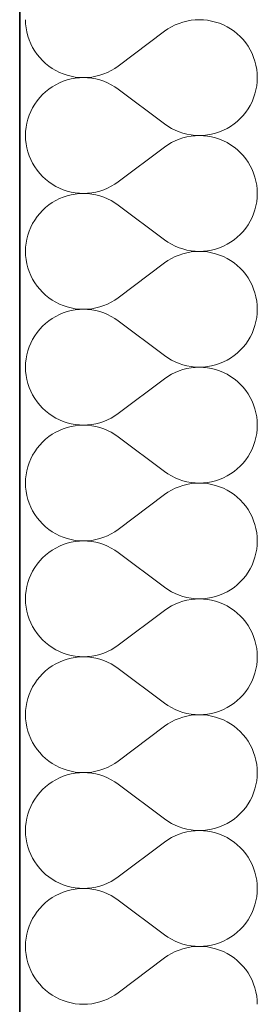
# Model space of a CAD drawing. Header units: millimetres. Extents: x -148444 to 51443, y -4810 to 453290.
# Tile 341 of 551: x -137998 to -137842, y 366523 to 367171. Entities that reach past the tile are written whole.
import ezdxf

# ---------------------------------------------------------------- set-up
doc = ezdxf.new("R2010")
doc.units = ezdxf.units.MM
doc.layers.add('- A - ocieplenie', color=8, linetype='Continuous')

# ---------------------------------------------------------------- blocks, each defined once
blk = doc.blocks.new('*X29')
at = {"layer": '- A - ocieplenie', "linetype": 'Continuous', "lineweight": 13, "ltscale": 100}
for p, q in [((19781.29, 394604.52), (19781.38, 394601.8)), ((19781.38, 394601.8), (19781.68, 394599.09)), ((19879.72, 394601.06), (19877.29, 394599.84)), ((19882.23, 394602.1), (19879.72, 394601.06)), ((19884.81, 394602.96), (19882.23, 394602.1)), ((19887.45, 394603.64), (19884.81, 394602.96)), ((19890.13, 394604.12), (19887.45, 394603.64)), ((19892.83, 394604.42), (19890.13, 394604.12)), ((19895.55, 394604.52), (19892.83, 394604.42)), ((19898.27, 394604.42), (19895.55, 394604.52)), ((19900.97, 394604.13), (19898.27, 394604.42)), ((19903.65, 394603.65), (19900.97, 394604.13)), ((19906.29, 394602.98), (19903.65, 394603.65)), ((19908.87, 394602.12), (19906.29, 394602.98)), ((19911.38, 394601.08), (19908.87, 394602.12)), ((19913.82, 394599.86), (19911.38, 394601.08)), ((19781.68, 394599.09), (19782.16, 394596.42)), ((19782.16, 394596.42), (19782.83, 394593.78)), ((19872.72, 394596.9), (19842.24, 394574.04)), ((19874.95, 394598.45), (19872.72, 394596.9)), ((19877.29, 394599.84), (19874.95, 394598.45)), ((19916.16, 394598.48), (19913.82, 394599.86)), ((19918.39, 394596.93), (19916.16, 394598.48)), ((19920.51, 394595.22), (19918.39, 394596.93)), ((19922.5, 394593.37), (19920.51, 394595.22)), ((19782.83, 394593.78), (19783.69, 394591.2)), ((19783.69, 394591.2), (19784.73, 394588.68)), ((19784.73, 394588.68), (19785.95, 394586.25)), ((19924.36, 394591.38), (19922.5, 394593.37)), ((19926.06, 394589.26), (19924.36, 394591.38)), ((19927.62, 394587.02), (19926.06, 394589.26)), ((19785.95, 394586.25), (19787.34, 394583.91)), ((19787.34, 394583.91), (19788.89, 394581.68)), ((19788.89, 394581.68), (19790.6, 394579.56)), ((19929, 394584.68), (19927.62, 394587.02)), ((19930.22, 394582.25), (19929, 394584.68)), ((19931.26, 394579.74), (19930.22, 394582.25)), ((19790.6, 394579.56), (19792.45, 394577.57)), ((19792.45, 394577.57), (19794.45, 394575.72)), ((19794.45, 394575.72), (19796.56, 394574.01)), ((19932.12, 394577.16), (19931.26, 394579.74)), ((19932.8, 394574.52), (19932.12, 394577.16)), ((19796.56, 394574.01), (19798.8, 394572.46)), ((19798.8, 394572.46), (19801.14, 394571.07)), ((19801.14, 394571.07), (19803.57, 394569.86)), ((19803.57, 394569.86), (19806.09, 394568.82)), ((19806.09, 394568.82), (19808.67, 394567.96)), ((19830.14, 394567.97), (19832.72, 394568.83)), ((19832.72, 394568.83), (19835.24, 394569.88)), ((19835.24, 394569.88), (19837.67, 394571.1)), ((19837.67, 394571.1), (19840.01, 394572.49)), ((19840.01, 394572.49), (19842.24, 394574.04)), ((19933.28, 394571.84), (19932.8, 394574.52)), ((19933.57, 394569.14), (19933.28, 394571.84)), ((19933.67, 394566.42), (19933.57, 394569.14)), ((19803.57, 394562.99), (19801.14, 394561.77)), ((19806.09, 394564.03), (19803.57, 394562.99)), ((19808.67, 394564.88), (19806.09, 394564.03)), ((19808.67, 394567.96), (19811.31, 394567.29)), ((19811.31, 394565.55), (19808.67, 394564.88)), ((19811.31, 394567.29), (19813.98, 394566.81)), ((19813.98, 394566.04), (19811.31, 394565.55)), ((19813.98, 394566.81), (19816.69, 394566.52)), ((19816.69, 394566.33), (19813.98, 394566.04)), ((19816.69, 394566.52), (19819.41, 394566.42)), ((19819.41, 394566.42), (19816.69, 394566.33)), ((19819.41, 394566.42), (19822.13, 394566.52)), ((19822.13, 394566.32), (19819.41, 394566.42)), ((19822.13, 394566.52), (19824.83, 394566.81)), ((19824.83, 394566.03), (19822.13, 394566.32)), ((19824.83, 394566.81), (19827.51, 394567.3)), ((19827.51, 394565.54), (19824.83, 394566.03)), ((19827.51, 394567.3), (19830.14, 394567.97)), ((19830.14, 394564.87), (19827.51, 394565.54)), ((19832.72, 394564.01), (19830.14, 394564.87)), ((19835.24, 394562.97), (19832.72, 394564.01)), ((19837.67, 394561.75), (19835.24, 394562.97)), ((19933.28, 394561), (19933.57, 394563.7)), ((19933.57, 394563.7), (19933.67, 394566.42)), ((19794.45, 394557.12), (19792.45, 394555.27)), ((19796.56, 394558.83), (19794.45, 394557.12)), ((19798.8, 394560.38), (19796.56, 394558.83)), ((19801.14, 394561.77), (19798.8, 394560.38)), ((19840.01, 394560.36), (19837.67, 394561.75)), ((19842.24, 394558.8), (19840.01, 394560.36)), ((19872.72, 394535.94), (19842.24, 394558.8)), ((19931.26, 394553.1), (19932.12, 394555.68)), ((19932.12, 394555.68), (19932.8, 394558.32)), ((19932.8, 394558.32), (19933.28, 394561)), ((19787.34, 394548.93), (19785.95, 394546.59)), ((19788.89, 394551.16), (19787.34, 394548.93)), ((19790.6, 394553.28), (19788.89, 394551.16)), ((19792.45, 394555.27), (19790.6, 394553.28)), ((19929, 394548.16), (19930.22, 394550.59)), ((19930.22, 394550.59), (19931.26, 394553.1)), ((19784.73, 394544.16), (19783.69, 394541.64)), ((19785.95, 394546.59), (19784.73, 394544.16)), ((19924.36, 394541.47), (19926.06, 394543.58)), ((19926.06, 394543.58), (19927.62, 394545.82)), ((19927.62, 394545.82), (19929, 394548.16)), ((19782.16, 394536.43), (19781.68, 394533.75)), ((19782.83, 394539.06), (19782.16, 394536.43)), ((19783.69, 394541.64), (19782.83, 394539.06)), ((19918.39, 394535.92), (19920.51, 394537.62)), ((19920.51, 394537.62), (19922.5, 394539.47)), ((19922.5, 394539.47), (19924.36, 394541.47)), ((19781.38, 394531.04), (19781.29, 394528.33)), ((19781.68, 394533.75), (19781.38, 394531.04)), ((19872.72, 394535.94), (19874.95, 394534.39)), ((19874.95, 394534.39), (19877.29, 394533)), ((19877.29, 394533), (19879.72, 394531.78)), ((19879.72, 394531.78), (19882.23, 394530.74)), ((19882.23, 394530.74), (19884.81, 394529.88)), ((19884.81, 394529.88), (19887.45, 394529.2)), ((19903.65, 394529.19), (19906.29, 394529.86)), ((19906.29, 394529.86), (19908.87, 394530.72)), ((19908.87, 394530.72), (19911.38, 394531.76)), ((19911.38, 394531.76), (19913.82, 394532.98)), ((19913.82, 394532.98), (19916.16, 394534.36)), ((19916.16, 394534.36), (19918.39, 394535.92)), ((19781.29, 394528.33), (19781.38, 394525.61)), ((19781.38, 394525.61), (19781.68, 394522.9)), ((19877.29, 394523.65), (19874.95, 394522.26)), ((19879.72, 394524.87), (19877.29, 394523.65)), ((19882.23, 394525.91), (19879.72, 394524.87)), ((19884.81, 394526.77), (19882.23, 394525.91)), ((19887.45, 394527.45), (19884.81, 394526.77)), ((19887.45, 394529.2), (19890.13, 394528.72)), ((19890.13, 394527.93), (19887.45, 394527.45)), ((19890.13, 394528.72), (19892.83, 394528.42)), ((19892.83, 394528.23), (19890.13, 394527.93)), ((19892.83, 394528.42), (19895.55, 394528.33)), ((19895.55, 394528.33), (19892.83, 394528.23)), ((19895.55, 394528.33), (19898.27, 394528.42)), ((19898.27, 394528.23), (19895.55, 394528.33)), ((19898.27, 394528.42), (19900.97, 394528.71)), ((19900.97, 394527.94), (19898.27, 394528.23)), ((19900.97, 394528.71), (19903.65, 394529.19)), ((19903.65, 394527.46), (19900.97, 394527.94)), ((19906.29, 394526.79), (19903.65, 394527.46)), ((19908.87, 394525.93), (19906.29, 394526.79)), ((19911.38, 394524.89), (19908.87, 394525.93)), ((19913.82, 394523.67), (19911.38, 394524.89)), ((19916.16, 394522.29), (19913.82, 394523.67)), ((19781.68, 394522.9), (19782.16, 394520.22)), ((19782.16, 394520.22), (19782.83, 394517.59)), ((19782.83, 394517.59), (19783.69, 394515.01)), ((19872.72, 394520.71), (19842.24, 394497.85)), ((19874.95, 394522.26), (19872.72, 394520.71)), ((19918.39, 394520.74), (19916.16, 394522.29)), ((19920.51, 394519.03), (19918.39, 394520.74)), ((19922.5, 394517.18), (19920.51, 394519.03)), ((19924.36, 394515.19), (19922.5, 394517.18)), ((19783.69, 394515.01), (19784.73, 394512.49)), ((19784.73, 394512.49), (19785.95, 394510.06)), ((19926.06, 394513.07), (19924.36, 394515.19)), ((19927.62, 394510.83), (19926.06, 394513.07)), ((19929, 394508.49), (19927.62, 394510.83)), ((19785.95, 394510.06), (19787.34, 394507.72)), ((19787.34, 394507.72), (19788.89, 394505.49)), ((19788.89, 394505.49), (19790.6, 394503.37)), ((19930.22, 394506.06), (19929, 394508.49)), ((19931.26, 394503.55), (19930.22, 394506.06)), ((19790.6, 394503.37), (19792.45, 394501.38)), ((19792.45, 394501.38), (19794.45, 394499.53)), ((19794.45, 394499.53), (19796.56, 394497.82)), ((19796.56, 394497.82), (19798.8, 394496.27)), ((19840.01, 394496.3), (19842.24, 394497.85)), ((19932.12, 394500.97), (19931.26, 394503.55)), ((19932.8, 394498.33), (19932.12, 394500.97)), ((19933.28, 394495.65), (19932.8, 394498.33)), ((19798.8, 394496.27), (19801.14, 394494.88)), ((19801.14, 394494.88), (19803.57, 394493.67)), ((19803.57, 394493.67), (19806.09, 394492.63)), ((19806.09, 394492.63), (19808.67, 394491.77)), ((19808.67, 394491.77), (19811.31, 394491.1)), ((19811.31, 394491.1), (19813.98, 394490.61)), ((19824.83, 394490.62), (19827.51, 394491.11)), ((19827.51, 394491.11), (19830.14, 394491.78)), ((19830.14, 394491.78), (19832.72, 394492.64)), ((19832.72, 394492.64), (19835.24, 394493.69)), ((19835.24, 394493.69), (19837.67, 394494.91)), ((19837.67, 394494.91), (19840.01, 394496.3)), ((19933.57, 394492.95), (19933.28, 394495.65)), ((19933.67, 394490.23), (19933.57, 394492.95)), ((19798.8, 394484.19), (19796.56, 394482.64)), ((19801.14, 394485.58), (19798.8, 394484.19)), ((19803.57, 394486.8), (19801.14, 394485.58)), ((19806.09, 394487.83), (19803.57, 394486.8)), ((19808.67, 394488.69), (19806.09, 394487.83)), ((19811.31, 394489.36), (19808.67, 394488.69)), ((19813.98, 394489.85), (19811.31, 394489.36)), ((19813.98, 394490.61), (19816.69, 394490.33)), ((19816.69, 394490.13), (19813.98, 394489.85)), ((19816.69, 394490.33), (19819.41, 394490.23)), ((19819.41, 394490.23), (19816.69, 394490.13)), ((19819.41, 394490.23), (19822.13, 394490.33)), ((19822.13, 394490.13), (19819.41, 394490.23)), ((19822.13, 394490.33), (19824.83, 394490.62)), ((19824.83, 394489.84), (19822.13, 394490.13)), ((19827.51, 394489.35), (19824.83, 394489.84)), ((19830.14, 394488.68), (19827.51, 394489.35)), ((19832.72, 394487.82), (19830.14, 394488.68)), ((19835.24, 394486.77), (19832.72, 394487.82)), ((19837.67, 394485.55), (19835.24, 394486.77)), ((19840.01, 394484.16), (19837.67, 394485.55)), ((19842.24, 394482.61), (19840.01, 394484.16)), ((19932.8, 394482.13), (19933.28, 394484.81)), ((19933.28, 394484.81), (19933.57, 394487.51)), ((19933.57, 394487.51), (19933.67, 394490.23)), ((19792.45, 394479.08), (19790.6, 394477.09)), ((19794.45, 394480.93), (19792.45, 394479.08)), ((19796.56, 394482.64), (19794.45, 394480.93)), ((19872.72, 394459.75), (19842.24, 394482.61)), ((19931.26, 394476.91), (19932.12, 394479.49)), ((19932.12, 394479.49), (19932.8, 394482.13)), ((19787.34, 394472.74), (19785.95, 394470.4)), ((19788.89, 394474.97), (19787.34, 394472.74)), ((19790.6, 394477.09), (19788.89, 394474.97)), ((19927.62, 394469.63), (19929, 394471.97)), ((19929, 394471.97), (19930.22, 394474.4)), ((19930.22, 394474.4), (19931.26, 394476.91)), ((19783.69, 394465.45), (19782.83, 394462.87)), ((19784.73, 394467.97), (19783.69, 394465.45)), ((19785.95, 394470.4), (19784.73, 394467.97)), ((19922.5, 394463.28), (19924.36, 394465.27)), ((19924.36, 394465.27), (19926.06, 394467.39)), ((19926.06, 394467.39), (19927.62, 394469.63)), ((19782.16, 394460.24), (19781.68, 394457.56)), ((19782.83, 394462.87), (19782.16, 394460.24)), ((19872.72, 394459.75), (19874.95, 394458.2)), ((19916.16, 394458.17), (19918.39, 394459.72)), ((19918.39, 394459.72), (19920.51, 394461.43)), ((19920.51, 394461.43), (19922.5, 394463.28)), ((19781.38, 394454.85), (19781.29, 394452.13)), ((19781.29, 394452.13), (19781.38, 394449.42)), ((19781.68, 394457.56), (19781.38, 394454.85)), ((19874.95, 394458.2), (19877.29, 394456.81)), ((19877.29, 394456.81), (19879.72, 394455.59)), ((19879.72, 394455.59), (19882.23, 394454.55)), ((19882.23, 394454.55), (19884.81, 394453.69)), ((19884.81, 394453.69), (19887.45, 394453.01)), ((19887.45, 394453.01), (19890.13, 394452.53)), ((19890.13, 394452.53), (19892.83, 394452.23)), ((19892.83, 394452.04), (19890.13, 394451.74)), ((19892.83, 394452.23), (19895.55, 394452.13)), ((19895.55, 394452.13), (19892.83, 394452.04)), ((19895.55, 394452.13), (19898.27, 394452.23)), ((19898.27, 394452.04), (19895.55, 394452.13)), ((19898.27, 394452.23), (19900.97, 394452.52)), ((19900.97, 394451.75), (19898.27, 394452.04)), ((19900.97, 394452.52), (19903.65, 394453)), ((19903.65, 394453), (19906.29, 394453.67)), ((19906.29, 394453.67), (19908.87, 394454.53)), ((19908.87, 394454.53), (19911.38, 394455.57)), ((19911.38, 394455.57), (19913.82, 394456.79)), ((19913.82, 394456.79), (19916.16, 394458.17)), ((19781.38, 394449.42), (19781.68, 394446.71)), ((19781.68, 394446.71), (19782.16, 394444.03)), ((19874.95, 394446.07), (19872.72, 394444.52)), ((19877.29, 394447.46), (19874.95, 394446.07)), ((19879.72, 394448.68), (19877.29, 394447.46)), ((19882.23, 394449.72), (19879.72, 394448.68)), ((19884.81, 394450.58), (19882.23, 394449.72)), ((19887.45, 394451.26), (19884.81, 394450.58)), ((19890.13, 394451.74), (19887.45, 394451.26)), ((19903.65, 394451.27), (19900.97, 394451.75)), ((19906.29, 394450.6), (19903.65, 394451.27)), ((19908.87, 394449.74), (19906.29, 394450.6)), ((19911.38, 394448.7), (19908.87, 394449.74)), ((19913.82, 394447.48), (19911.38, 394448.7)), ((19916.16, 394446.1), (19913.82, 394447.48)), ((19918.39, 394444.55), (19916.16, 394446.1)), ((19782.16, 394444.03), (19782.83, 394441.4)), ((19782.83, 394441.4), (19783.69, 394438.82)), ((19872.72, 394444.52), (19842.24, 394421.66)), ((19920.51, 394442.84), (19918.39, 394444.55)), ((19922.5, 394440.99), (19920.51, 394442.84)), ((19924.36, 394439), (19922.5, 394440.99)), ((19926.06, 394436.88), (19924.36, 394439)), ((19783.69, 394438.82), (19784.73, 394436.3)), ((19784.73, 394436.3), (19785.95, 394433.87)), ((19785.95, 394433.87), (19787.34, 394431.53)), ((19927.62, 394434.64), (19926.06, 394436.88)), ((19929, 394432.3), (19927.62, 394434.64)), ((19787.34, 394431.53), (19788.89, 394429.3)), ((19788.89, 394429.3), (19790.6, 394427.18)), ((19790.6, 394427.18), (19792.45, 394425.19)), ((19930.22, 394429.87), (19929, 394432.3)), ((19931.26, 394427.36), (19930.22, 394429.87)), ((19932.12, 394424.78), (19931.26, 394427.36)), ((19792.45, 394425.19), (19794.45, 394423.34)), ((19794.45, 394423.34), (19796.56, 394421.63)), ((19796.56, 394421.63), (19798.8, 394420.08)), ((19798.8, 394420.08), (19801.14, 394418.69)), ((19837.67, 394418.72), (19840.01, 394420.11)), ((19840.01, 394420.11), (19842.24, 394421.66)), ((19932.8, 394422.14), (19932.12, 394424.78)), ((19933.28, 394419.46), (19932.8, 394422.14)), ((19933.57, 394416.76), (19933.28, 394419.46)), ((19801.14, 394418.69), (19803.57, 394417.48)), ((19803.57, 394417.48), (19806.09, 394416.44)), ((19806.09, 394416.44), (19808.67, 394415.58)), ((19808.67, 394415.58), (19811.31, 394414.91)), ((19811.31, 394413.17), (19808.67, 394412.5)), ((19811.31, 394414.91), (19813.98, 394414.42)), ((19813.98, 394413.66), (19811.31, 394413.17)), ((19813.98, 394414.42), (19816.69, 394414.14)), ((19816.69, 394413.94), (19813.98, 394413.66)), ((19816.69, 394414.14), (19819.41, 394414.04)), ((19819.41, 394414.04), (19816.69, 394413.94)), ((19819.41, 394414.04), (19822.13, 394414.14)), ((19822.13, 394413.94), (19819.41, 394414.04)), ((19822.13, 394414.14), (19824.83, 394414.43)), ((19824.83, 394413.65), (19822.13, 394413.94)), ((19824.83, 394414.43), (19827.51, 394414.92)), ((19827.51, 394413.16), (19824.83, 394413.65)), ((19827.51, 394414.92), (19830.14, 394415.59)), ((19830.14, 394412.49), (19827.51, 394413.16)), ((19830.14, 394415.59), (19832.72, 394416.45)), ((19832.72, 394416.45), (19835.24, 394417.5)), ((19835.24, 394417.5), (19837.67, 394418.72)), ((19933.67, 394414.04), (19933.57, 394416.76)), ((19933.57, 394411.32), (19933.67, 394414.04)), ((19796.56, 394406.45), (19794.45, 394404.74)), ((19798.8, 394408), (19796.56, 394406.45)), ((19801.14, 394409.39), (19798.8, 394408)), ((19803.57, 394410.6), (19801.14, 394409.39)), ((19806.09, 394411.64), (19803.57, 394410.6)), ((19808.67, 394412.5), (19806.09, 394411.64)), ((19832.72, 394411.63), (19830.14, 394412.49)), ((19835.24, 394410.58), (19832.72, 394411.63)), ((19837.67, 394409.36), (19835.24, 394410.58)), ((19840.01, 394407.97), (19837.67, 394409.36)), ((19842.24, 394406.42), (19840.01, 394407.97)), ((19932.8, 394405.94), (19933.28, 394408.62)), ((19933.28, 394408.62), (19933.57, 394411.32)), ((19790.6, 394400.9), (19788.89, 394398.78)), ((19792.45, 394402.89), (19790.6, 394400.9)), ((19794.45, 394404.74), (19792.45, 394402.89)), ((19872.72, 394383.56), (19842.24, 394406.42)), ((19930.22, 394398.21), (19931.26, 394400.72)), ((19931.26, 394400.72), (19932.12, 394403.3)), ((19932.12, 394403.3), (19932.8, 394405.94)), ((19785.95, 394394.21), (19784.73, 394391.78)), ((19787.34, 394396.55), (19785.95, 394394.21)), ((19788.89, 394398.78), (19787.34, 394396.55)), ((19927.62, 394393.44), (19929, 394395.78)), ((19929, 394395.78), (19930.22, 394398.21)), ((19783.69, 394389.26), (19782.83, 394386.68)), ((19784.73, 394391.78), (19783.69, 394389.26)), ((19920.51, 394385.24), (19922.5, 394387.09)), ((19922.5, 394387.09), (19924.36, 394389.08)), ((19924.36, 394389.08), (19926.06, 394391.2)), ((19926.06, 394391.2), (19927.62, 394393.44)), ((19781.68, 394381.37), (19781.38, 394378.66)), ((19782.16, 394384.05), (19781.68, 394381.37)), ((19782.83, 394386.68), (19782.16, 394384.05)), ((19872.72, 394383.56), (19874.95, 394382.01)), ((19874.95, 394382.01), (19877.29, 394380.62)), ((19877.29, 394380.62), (19879.72, 394379.4)), ((19911.38, 394379.38), (19913.82, 394380.6)), ((19913.82, 394380.6), (19916.16, 394381.98)), ((19916.16, 394381.98), (19918.39, 394383.53)), ((19918.39, 394383.53), (19920.51, 394385.24)), ((19781.38, 394378.66), (19781.29, 394375.94)), ((19781.29, 394375.94), (19781.38, 394373.23)), ((19879.72, 394379.4), (19882.23, 394378.36)), ((19882.23, 394378.36), (19884.81, 394377.5)), ((19884.81, 394374.39), (19882.23, 394373.53)), ((19884.81, 394377.5), (19887.45, 394376.82)), ((19887.45, 394375.07), (19884.81, 394374.39)), ((19887.45, 394376.82), (19890.13, 394376.34)), ((19890.13, 394375.55), (19887.45, 394375.07)), ((19890.13, 394376.34), (19892.83, 394376.04)), ((19892.83, 394375.85), (19890.13, 394375.55)), ((19892.83, 394376.04), (19895.55, 394375.94)), ((19895.55, 394375.94), (19892.83, 394375.85)), ((19895.55, 394375.94), (19898.27, 394376.04)), ((19898.27, 394375.85), (19895.55, 394375.94)), ((19898.27, 394376.04), (19900.97, 394376.33)), ((19900.97, 394375.56), (19898.27, 394375.85)), ((19900.97, 394376.33), (19903.65, 394376.81)), ((19903.65, 394375.08), (19900.97, 394375.56)), ((19903.65, 394376.81), (19906.29, 394377.48)), ((19906.29, 394374.41), (19903.65, 394375.08)), ((19906.29, 394377.48), (19908.87, 394378.34)), ((19908.87, 394373.55), (19906.29, 394374.41)), ((19908.87, 394378.34), (19911.38, 394379.38)), ((19781.38, 394373.23), (19781.68, 394370.52)), ((19781.68, 394370.52), (19782.16, 394367.84)), ((19782.16, 394367.84), (19782.83, 394365.21)), ((19872.72, 394368.33), (19842.24, 394345.47)), ((19874.95, 394369.88), (19872.72, 394368.33)), ((19877.29, 394371.27), (19874.95, 394369.88)), ((19879.72, 394372.49), (19877.29, 394371.27)), ((19882.23, 394373.53), (19879.72, 394372.49)), ((19911.38, 394372.51), (19908.87, 394373.55)), ((19913.82, 394371.29), (19911.38, 394372.51)), ((19916.16, 394369.91), (19913.82, 394371.29)), ((19918.39, 394368.35), (19916.16, 394369.91)), ((19920.51, 394366.65), (19918.39, 394368.35)), ((19782.83, 394365.21), (19783.69, 394362.63)), ((19783.69, 394362.63), (19784.73, 394360.11)), ((19922.5, 394364.8), (19920.51, 394366.65)), ((19924.36, 394362.8), (19922.5, 394364.8)), ((19926.06, 394360.69), (19924.36, 394362.8)), ((19784.73, 394360.11), (19785.95, 394357.68)), ((19785.95, 394357.68), (19787.34, 394355.34)), ((19787.34, 394355.34), (19788.89, 394353.11)), ((19927.62, 394358.45), (19926.06, 394360.69)), ((19929, 394356.11), (19927.62, 394358.45)), ((19930.22, 394353.68), (19929, 394356.11)), ((19788.89, 394353.11), (19790.6, 394350.99)), ((19790.6, 394350.99), (19792.45, 394349)), ((19792.45, 394349), (19794.45, 394347.15)), ((19931.26, 394351.17), (19930.22, 394353.68)), ((19932.12, 394348.59), (19931.26, 394351.17)), ((19932.8, 394345.95), (19932.12, 394348.59)), ((19794.45, 394347.15), (19796.56, 394345.44)), ((19796.56, 394345.44), (19798.8, 394343.89)), ((19798.8, 394343.89), (19801.14, 394342.5)), ((19801.14, 394342.5), (19803.57, 394341.28)), ((19835.24, 394341.3), (19837.67, 394342.52)), ((19837.67, 394342.52), (19840.01, 394343.91)), ((19840.01, 394343.91), (19842.24, 394345.47)), ((19933.28, 394343.27), (19932.8, 394345.95)), ((19933.57, 394340.57), (19933.28, 394343.27)), ((19803.57, 394341.28), (19806.09, 394340.24)), ((19806.09, 394335.45), (19803.57, 394334.41)), ((19806.09, 394340.24), (19808.67, 394339.39)), ((19808.67, 394336.31), (19806.09, 394335.45)), ((19808.67, 394339.39), (19811.31, 394338.72)), ((19811.31, 394336.98), (19808.67, 394336.31)), ((19811.31, 394338.72), (19813.98, 394338.23)), ((19813.98, 394337.46), (19811.31, 394336.98)), ((19813.98, 394338.23), (19816.69, 394337.94)), ((19816.69, 394337.75), (19813.98, 394337.46)), ((19816.69, 394337.94), (19819.41, 394337.85)), ((19819.41, 394337.85), (19816.69, 394337.75)), ((19819.41, 394337.85), (19822.13, 394337.95)), ((19822.13, 394337.75), (19819.41, 394337.85)), ((19822.13, 394337.95), (19824.83, 394338.24)), ((19824.83, 394337.46), (19822.13, 394337.75)), ((19824.83, 394338.24), (19827.51, 394338.73)), ((19827.51, 394336.97), (19824.83, 394337.46)), ((19827.51, 394338.73), (19830.14, 394339.4)), ((19830.14, 394336.3), (19827.51, 394336.97)), ((19830.14, 394339.4), (19832.72, 394340.26)), ((19832.72, 394335.44), (19830.14, 394336.3)), ((19832.72, 394340.26), (19835.24, 394341.3)), ((19835.24, 394334.39), (19832.72, 394335.44)), ((19933.67, 394337.85), (19933.57, 394340.57)), ((19933.57, 394335.13), (19933.67, 394337.85)), ((19796.56, 394330.26), (19794.45, 394328.55)), ((19798.8, 394331.81), (19796.56, 394330.26)), ((19801.14, 394333.2), (19798.8, 394331.81)), ((19803.57, 394334.41), (19801.14, 394333.2)), ((19837.67, 394333.17), (19835.24, 394334.39)), ((19840.01, 394331.78), (19837.67, 394333.17)), ((19842.24, 394330.23), (19840.01, 394331.78)), ((19872.72, 394307.37), (19842.24, 394330.23)), ((19932.12, 394327.11), (19932.8, 394329.75)), ((19932.8, 394329.75), (19933.28, 394332.43)), ((19933.28, 394332.43), (19933.57, 394335.13)), ((19788.89, 394322.59), (19787.34, 394320.36)), ((19790.6, 394324.71), (19788.89, 394322.59)), ((19792.45, 394326.7), (19790.6, 394324.71)), ((19794.45, 394328.55), (19792.45, 394326.7)), ((19930.22, 394322.02), (19931.26, 394324.53)), ((19931.26, 394324.53), (19932.12, 394327.11)), ((19785.95, 394318.02), (19784.73, 394315.59)), ((19787.34, 394320.36), (19785.95, 394318.02)), ((19926.06, 394315.01), (19927.62, 394317.25)), ((19927.62, 394317.25), (19929, 394319.59)), ((19929, 394319.59), (19930.22, 394322.02)), ((19782.83, 394310.49), (19782.16, 394307.86)), ((19783.69, 394313.07), (19782.83, 394310.49)), ((19784.73, 394315.59), (19783.69, 394313.07)), ((19920.51, 394309.05), (19922.5, 394310.9)), ((19922.5, 394310.9), (19924.36, 394312.89)), ((19924.36, 394312.89), (19926.06, 394315.01)), ((19781.68, 394305.18), (19781.38, 394302.47)), ((19782.16, 394307.86), (19781.68, 394305.18)), ((19872.72, 394307.37), (19874.95, 394305.82)), ((19874.95, 394305.82), (19877.29, 394304.43)), ((19877.29, 394304.43), (19879.72, 394303.21)), ((19879.72, 394303.21), (19882.23, 394302.17)), ((19908.87, 394302.15), (19911.38, 394303.19)), ((19911.38, 394303.19), (19913.82, 394304.41)), ((19913.82, 394304.41), (19916.16, 394305.79)), ((19916.16, 394305.79), (19918.39, 394307.34)), ((19918.39, 394307.34), (19920.51, 394309.05)), ((19781.38, 394302.47), (19781.29, 394299.75)), ((19781.29, 394299.75), (19781.38, 394297.04)), ((19781.38, 394297.04), (19781.68, 394294.33)), ((19882.23, 394297.34), (19879.72, 394296.3)), ((19882.23, 394302.17), (19884.81, 394301.31)), ((19884.81, 394298.2), (19882.23, 394297.34)), ((19884.81, 394301.31), (19887.45, 394300.63)), ((19887.45, 394298.88), (19884.81, 394298.2)), ((19887.45, 394300.63), (19890.13, 394300.15)), ((19890.13, 394299.36), (19887.45, 394298.88)), ((19890.13, 394300.15), (19892.83, 394299.85)), ((19892.83, 394299.66), (19890.13, 394299.36)), ((19892.83, 394299.85), (19895.55, 394299.75)), ((19895.55, 394299.75), (19892.83, 394299.66)), ((19895.55, 394299.75), (19898.27, 394299.85)), ((19898.27, 394299.66), (19895.55, 394299.75)), ((19898.27, 394299.85), (19900.97, 394300.14)), ((19900.97, 394299.37), (19898.27, 394299.66)), ((19900.97, 394300.14), (19903.65, 394300.62)), ((19903.65, 394298.89), (19900.97, 394299.37)), ((19903.65, 394300.62), (19906.29, 394301.29)), ((19906.29, 394298.22), (19903.65, 394298.89)), ((19906.29, 394301.29), (19908.87, 394302.15)), ((19908.87, 394297.36), (19906.29, 394298.22)), ((19911.38, 394296.32), (19908.87, 394297.36)), ((19781.68, 394294.33), (19782.16, 394291.65)), ((19782.16, 394291.65), (19782.83, 394289.02)), ((19872.72, 394292.14), (19842.24, 394269.28)), ((19874.95, 394293.69), (19872.72, 394292.14)), ((19877.29, 394295.08), (19874.95, 394293.69)), ((19879.72, 394296.3), (19877.29, 394295.08)), ((19913.82, 394295.1), (19911.38, 394296.32)), ((19916.16, 394293.71), (19913.82, 394295.1)), ((19918.39, 394292.16), (19916.16, 394293.71)), ((19920.51, 394290.46), (19918.39, 394292.16)), ((19922.5, 394288.6), (19920.51, 394290.46)), ((19782.83, 394289.02), (19783.69, 394286.44)), ((19783.69, 394286.44), (19784.73, 394283.92)), ((19784.73, 394283.92), (19785.95, 394281.49)), ((19924.36, 394286.61), (19922.5, 394288.6)), ((19926.06, 394284.5), (19924.36, 394286.61)), ((19927.62, 394282.26), (19926.06, 394284.5)), ((19785.95, 394281.49), (19787.34, 394279.15)), ((19787.34, 394279.15), (19788.89, 394276.92)), ((19929, 394279.92), (19927.62, 394282.26)), ((19930.22, 394277.49), (19929, 394279.92)), ((19931.26, 394274.98), (19930.22, 394277.49)), ((19788.89, 394276.92), (19790.6, 394274.8)), ((19790.6, 394274.8), (19792.45, 394272.81)), ((19792.45, 394272.81), (19794.45, 394270.95)), ((19794.45, 394270.95), (19796.56, 394269.25)), ((19932.12, 394272.4), (19931.26, 394274.98)), ((19932.8, 394269.76), (19932.12, 394272.4)), ((19796.56, 394269.25), (19798.8, 394267.7)), ((19798.8, 394267.7), (19801.14, 394266.31)), ((19801.14, 394266.31), (19803.57, 394265.09)), ((19803.57, 394265.09), (19806.09, 394264.05)), ((19806.09, 394264.05), (19808.67, 394263.2)), ((19830.14, 394263.21), (19832.72, 394264.07)), ((19832.72, 394264.07), (19835.24, 394265.11)), ((19835.24, 394265.11), (19837.67, 394266.33)), ((19837.67, 394266.33), (19840.01, 394267.72)), ((19840.01, 394267.72), (19842.24, 394269.28)), ((19933.28, 394267.08), (19932.8, 394269.76)), ((19933.57, 394264.38), (19933.28, 394267.08)), ((19933.67, 394261.66), (19933.57, 394264.38)), ((19803.57, 394258.22), (19801.14, 394257.01)), ((19806.09, 394259.26), (19803.57, 394258.22)), ((19808.67, 394260.12), (19806.09, 394259.26)), ((19808.67, 394263.2), (19811.31, 394262.52)), ((19811.31, 394260.79), (19808.67, 394260.12)), ((19811.31, 394262.52), (19813.98, 394262.04)), ((19813.98, 394261.27), (19811.31, 394260.79)), ((19813.98, 394262.04), (19816.69, 394261.75)), ((19816.69, 394261.56), (19813.98, 394261.27)), ((19816.69, 394261.75), (19819.41, 394261.66)), ((19819.41, 394261.66), (19816.69, 394261.56)), ((19819.41, 394261.66), (19822.13, 394261.76)), ((19822.13, 394261.56), (19819.41, 394261.66)), ((19822.13, 394261.76), (19824.83, 394262.05)), ((19824.83, 394261.27), (19822.13, 394261.56)), ((19824.83, 394262.05), (19827.51, 394262.54)), ((19827.51, 394260.78), (19824.83, 394261.27)), ((19827.51, 394262.54), (19830.14, 394263.21)), ((19830.14, 394260.11), (19827.51, 394260.78)), ((19832.72, 394259.25), (19830.14, 394260.11)), ((19835.24, 394258.2), (19832.72, 394259.25)), ((19837.67, 394256.98), (19835.24, 394258.2)), ((19933.28, 394256.24), (19933.57, 394258.94)), ((19933.57, 394258.94), (19933.67, 394261.66)), ((19794.45, 394252.36), (19792.45, 394250.51)), ((19796.56, 394254.07), (19794.45, 394252.36)), ((19798.8, 394255.62), (19796.56, 394254.07)), ((19801.14, 394257.01), (19798.8, 394255.62)), ((19840.01, 394255.59), (19837.67, 394256.98)), ((19842.24, 394254.04), (19840.01, 394255.59)), ((19872.72, 394231.18), (19842.24, 394254.04)), ((19932.12, 394250.92), (19932.8, 394253.56)), ((19932.8, 394253.56), (19933.28, 394256.24)), ((19788.89, 394246.4), (19787.34, 394244.17)), ((19790.6, 394248.52), (19788.89, 394246.4)), ((19792.45, 394250.51), (19790.6, 394248.52)), ((19929, 394243.39), (19930.22, 394245.83)), ((19930.22, 394245.83), (19931.26, 394248.34)), ((19931.26, 394248.34), (19932.12, 394250.92)), ((19784.73, 394239.4), (19783.69, 394236.88)), ((19785.95, 394241.83), (19784.73, 394239.4)), ((19787.34, 394244.17), (19785.95, 394241.83)), ((19924.36, 394236.7), (19926.06, 394238.82)), ((19926.06, 394238.82), (19927.62, 394241.06)), ((19927.62, 394241.06), (19929, 394243.39)), ((19782.16, 394231.66), (19781.68, 394228.99)), ((19782.83, 394234.3), (19782.16, 394231.66)), ((19783.69, 394236.88), (19782.83, 394234.3)), ((19918.39, 394231.15), (19920.51, 394232.86)), ((19920.51, 394232.86), (19922.5, 394234.71)), ((19922.5, 394234.71), (19924.36, 394236.7)), ((19781.38, 394226.28), (19781.29, 394223.56)), ((19781.68, 394228.99), (19781.38, 394226.28)), ((19872.72, 394231.18), (19874.95, 394229.63)), ((19874.95, 394229.63), (19877.29, 394228.24)), ((19877.29, 394228.24), (19879.72, 394227.02)), ((19879.72, 394227.02), (19882.23, 394225.98)), ((19882.23, 394225.98), (19884.81, 394225.11)), ((19884.81, 394225.11), (19887.45, 394224.44)), ((19906.29, 394225.1), (19908.87, 394225.96)), ((19908.87, 394225.96), (19911.38, 394227)), ((19911.38, 394227), (19913.82, 394228.22)), ((19913.82, 394228.22), (19916.16, 394229.6)), ((19916.16, 394229.6), (19918.39, 394231.15)), ((19781.29, 394223.56), (19781.38, 394220.84)), ((19781.38, 394220.84), (19781.68, 394218.14)), ((19877.29, 394218.89), (19874.95, 394217.5)), ((19879.72, 394220.11), (19877.29, 394218.89)), ((19882.23, 394221.15), (19879.72, 394220.11)), ((19884.81, 394222.01), (19882.23, 394221.15)), ((19887.45, 394222.69), (19884.81, 394222.01)), ((19887.45, 394224.44), (19890.13, 394223.96)), ((19890.13, 394223.17), (19887.45, 394222.69)), ((19890.13, 394223.96), (19892.83, 394223.66)), ((19892.83, 394223.46), (19890.13, 394223.17)), ((19892.83, 394223.66), (19895.55, 394223.56)), ((19895.55, 394223.56), (19892.83, 394223.46)), ((19895.55, 394223.56), (19898.27, 394223.66)), ((19898.27, 394223.47), (19895.55, 394223.56)), ((19898.27, 394223.66), (19900.97, 394223.95)), ((19900.97, 394223.18), (19898.27, 394223.47)), ((19900.97, 394223.95), (19903.65, 394224.43)), ((19903.65, 394222.7), (19900.97, 394223.18)), ((19903.65, 394224.43), (19906.29, 394225.1)), ((19906.29, 394222.03), (19903.65, 394222.7)), ((19908.87, 394221.17), (19906.29, 394222.03)), ((19911.38, 394220.13), (19908.87, 394221.17)), ((19913.82, 394218.91), (19911.38, 394220.13)), ((19916.16, 394217.52), (19913.82, 394218.91)), ((19781.68, 394218.14), (19782.16, 394215.46)), ((19782.16, 394215.46), (19782.83, 394212.83)), ((19782.83, 394212.83), (19783.69, 394210.25)), ((19872.72, 394215.94), (19842.24, 394193.09)), ((19874.95, 394217.5), (19872.72, 394215.94)), ((19918.39, 394215.97), (19916.16, 394217.52)), ((19920.51, 394214.27), (19918.39, 394215.97)), ((19922.5, 394212.41), (19920.51, 394214.27)), ((19924.36, 394210.42), (19922.5, 394212.41)), ((19783.69, 394210.25), (19784.73, 394207.73)), ((19784.73, 394207.73), (19785.95, 394205.3)), ((19926.06, 394208.31), (19924.36, 394210.42)), ((19927.62, 394206.07), (19926.06, 394208.31)), ((19929, 394203.73), (19927.62, 394206.07)), ((19785.95, 394205.3), (19787.34, 394202.96)), ((19787.34, 394202.96), (19788.89, 394200.73)), ((19788.89, 394200.73), (19790.6, 394198.61)), ((19930.22, 394201.3), (19929, 394203.73)), ((19931.26, 394198.79), (19930.22, 394201.3)), ((19790.6, 394198.61), (19792.45, 394196.62)), ((19792.45, 394196.62), (19794.45, 394194.76)), ((19794.45, 394194.76), (19796.56, 394193.06)), ((19796.56, 394193.06), (19798.8, 394191.51)), ((19840.01, 394191.53), (19842.24, 394193.09)), ((19932.12, 394196.21), (19931.26, 394198.79)), ((19932.8, 394193.57), (19932.12, 394196.21)), ((19933.28, 394190.89), (19932.8, 394193.57)), ((19798.8, 394191.51), (19801.14, 394190.12)), ((19801.14, 394190.12), (19803.57, 394188.9)), ((19803.57, 394188.9), (19806.09, 394187.86)), ((19806.09, 394187.86), (19808.67, 394187.01)), ((19808.67, 394187.01), (19811.31, 394186.33)), ((19811.31, 394186.33), (19813.98, 394185.85)), ((19824.83, 394185.86), (19827.51, 394186.34)), ((19827.51, 394186.34), (19830.14, 394187.02)), ((19830.14, 394187.02), (19832.72, 394187.88)), ((19832.72, 394187.88), (19835.24, 394188.92)), ((19835.24, 394188.92), (19837.67, 394190.14)), ((19837.67, 394190.14), (19840.01, 394191.53)), ((19933.57, 394188.19), (19933.28, 394190.89)), ((19933.67, 394185.47), (19933.57, 394188.19)), ((19801.14, 394180.82), (19798.8, 394179.43)), ((19803.57, 394182.03), (19801.14, 394180.82)), ((19806.09, 394183.07), (19803.57, 394182.03)), ((19808.67, 394183.93), (19806.09, 394183.07)), ((19811.31, 394184.6), (19808.67, 394183.93)), ((19813.98, 394185.08), (19811.31, 394184.6)), ((19813.98, 394185.85), (19816.69, 394185.56)), ((19816.69, 394185.37), (19813.98, 394185.08)), ((19816.69, 394185.56), (19819.41, 394185.47)), ((19819.41, 394185.47), (19816.69, 394185.37)), ((19819.41, 394185.47), (19822.13, 394185.57)), ((19822.13, 394185.37), (19819.41, 394185.47)), ((19822.13, 394185.57), (19824.83, 394185.86)), ((19824.83, 394185.08), (19822.13, 394185.37)), ((19827.51, 394184.59), (19824.83, 394185.08)), ((19830.14, 394183.92), (19827.51, 394184.59)), ((19832.72, 394183.06), (19830.14, 394183.92)), ((19835.24, 394182.01), (19832.72, 394183.06)), ((19837.67, 394180.79), (19835.24, 394182.01)), ((19840.01, 394179.4), (19837.67, 394180.79)), ((19932.8, 394177.37), (19933.28, 394180.04)), ((19933.28, 394180.04), (19933.57, 394182.75)), ((19933.57, 394182.75), (19933.67, 394185.47)), ((19792.45, 394174.32), (19790.6, 394172.33)), ((19794.45, 394176.17), (19792.45, 394174.32)), ((19796.56, 394177.88), (19794.45, 394176.17)), ((19798.8, 394179.43), (19796.56, 394177.88)), ((19842.24, 394177.85), (19840.01, 394179.4)), ((19872.72, 394154.99), (19842.24, 394177.85)), ((19931.26, 394172.15), (19932.12, 394174.73)), ((19932.12, 394174.73), (19932.8, 394177.37)), ((19787.34, 394167.98), (19785.95, 394165.64)), ((19788.89, 394170.21), (19787.34, 394167.98)), ((19790.6, 394172.33), (19788.89, 394170.21)), ((19927.62, 394164.87), (19929, 394167.2)), ((19929, 394167.2), (19930.22, 394169.64)), ((19930.22, 394169.64), (19931.26, 394172.15)), ((19783.69, 394160.69), (19782.83, 394158.11)), ((19784.73, 394163.2), (19783.69, 394160.69)), ((19785.95, 394165.64), (19784.73, 394163.2)), ((19922.5, 394158.52), (19924.36, 394160.51)), ((19924.36, 394160.51), (19926.06, 394162.63)), ((19926.06, 394162.63), (19927.62, 394164.87)), ((19782.16, 394155.47), (19781.68, 394152.8)), ((19782.83, 394158.11), (19782.16, 394155.47)), ((19872.72, 394154.99), (19874.95, 394153.44)), ((19916.16, 394153.41), (19918.39, 394154.96)), ((19918.39, 394154.96), (19920.51, 394156.67)), ((19920.51, 394156.67), (19922.5, 394158.52)), ((19781.38, 394150.09), (19781.29, 394147.37)), ((19781.68, 394152.8), (19781.38, 394150.09)), ((19874.95, 394153.44), (19877.29, 394152.05)), ((19877.29, 394152.05), (19879.72, 394150.83)), ((19879.72, 394150.83), (19882.23, 394149.79)), ((19882.23, 394149.79), (19884.81, 394148.92)), ((19884.81, 394148.92), (19887.45, 394148.25)), ((19887.45, 394148.25), (19890.13, 394147.76)), ((19890.13, 394147.76), (19892.83, 394147.47)), ((19892.83, 394147.47), (19895.55, 394147.37)), ((19895.55, 394147.37), (19898.27, 394147.47)), ((19898.27, 394147.47), (19900.97, 394147.76)), ((19900.97, 394147.76), (19903.65, 394148.24)), ((19903.65, 394148.24), (19906.29, 394148.91)), ((19906.29, 394148.91), (19908.87, 394149.77)), ((19908.87, 394149.77), (19911.38, 394150.81)), ((19911.38, 394150.81), (19913.82, 394152.02)), ((19913.82, 394152.02), (19916.16, 394153.41)), ((19781.29, 394147.37), (19781.38, 394144.65)), ((19781.38, 394144.65), (19781.68, 394141.95)), ((19781.68, 394141.95), (19782.16, 394139.27)), ((19874.95, 394141.31), (19872.72, 394139.75)), ((19877.29, 394142.7), (19874.95, 394141.31)), ((19879.72, 394143.92), (19877.29, 394142.7)), ((19882.23, 394144.96), (19879.72, 394143.92)), ((19884.81, 394145.82), (19882.23, 394144.96)), ((19887.45, 394146.5), (19884.81, 394145.82)), ((19890.13, 394146.98), (19887.45, 394146.5)), ((19892.83, 394147.27), (19890.13, 394146.98)), ((19895.55, 394147.37), (19892.83, 394147.27)), ((19898.27, 394147.28), (19895.55, 394147.37)), ((19900.97, 394146.99), (19898.27, 394147.28)), ((19903.65, 394146.51), (19900.97, 394146.99)), ((19906.29, 394145.84), (19903.65, 394146.51)), ((19908.87, 394144.98), (19906.29, 394145.84)), ((19911.38, 394143.94), (19908.87, 394144.98)), ((19913.82, 394142.72), (19911.38, 394143.94)), ((19916.16, 394141.33), (19913.82, 394142.72)), ((19918.39, 394139.78), (19916.16, 394141.33)), ((19782.16, 394139.27), (19782.83, 394136.64)), ((19782.83, 394136.64), (19783.69, 394134.06)), ((19872.72, 394139.75), (19842.24, 394116.9)), ((19920.51, 394138.08), (19918.39, 394139.78)), ((19922.5, 394136.22), (19920.51, 394138.08)), ((19924.36, 394134.23), (19922.5, 394136.22)), ((19783.69, 394134.06), (19784.73, 394131.54)), ((19784.73, 394131.54), (19785.95, 394129.11)), ((19785.95, 394129.11), (19787.34, 394126.77)), ((19926.06, 394132.12), (19924.36, 394134.23)), ((19927.62, 394129.88), (19926.06, 394132.12)), ((19929, 394127.54), (19927.62, 394129.88)), ((19787.34, 394126.77), (19788.89, 394124.54)), ((19788.89, 394124.54), (19790.6, 394122.42)), ((19790.6, 394122.42), (19792.45, 394120.43)), ((19930.22, 394125.11), (19929, 394127.54)), ((19931.26, 394122.6), (19930.22, 394125.11)), ((19932.12, 394120.01), (19931.26, 394122.6)), ((19792.45, 394120.43), (19794.45, 394118.57)), ((19794.45, 394118.57), (19796.56, 394116.87)), ((19796.56, 394116.87), (19798.8, 394115.32)), ((19798.8, 394115.32), (19801.14, 394113.93)), ((19837.67, 394113.95), (19840.01, 394115.34)), ((19840.01, 394115.34), (19842.24, 394116.9)), ((19932.8, 394117.38), (19932.12, 394120.01)), ((19933.28, 394114.7), (19932.8, 394117.38)), ((19801.14, 394113.93), (19803.57, 394112.71)), ((19803.57, 394112.71), (19806.09, 394111.67)), ((19806.09, 394111.67), (19808.67, 394110.82)), ((19808.67, 394110.82), (19811.31, 394110.14)), ((19811.31, 394110.14), (19813.98, 394109.66)), ((19813.98, 394108.89), (19811.31, 394108.41)), ((19813.98, 394109.66), (19816.69, 394109.37)), ((19816.69, 394109.18), (19813.98, 394108.89)), ((19816.69, 394109.37), (19819.41, 394109.28)), ((19819.41, 394109.28), (19816.69, 394109.18)), ((19819.41, 394109.28), (19822.13, 394109.38)), ((19822.13, 394109.18), (19819.41, 394109.28)), ((19822.13, 394109.38), (19824.83, 394109.67)), ((19824.83, 394108.89), (19822.13, 394109.18)), ((19824.83, 394109.67), (19827.51, 394110.15)), ((19827.51, 394108.4), (19824.83, 394108.89)), ((19827.51, 394110.15), (19830.14, 394110.83)), ((19830.14, 394110.83), (19832.72, 394111.69)), ((19832.72, 394111.69), (19835.24, 394112.73)), ((19835.24, 394112.73), (19837.67, 394113.95)), ((19933.57, 394112), (19933.28, 394114.7)), ((19933.67, 394109.28), (19933.57, 394112)), ((19933.57, 394106.56), (19933.67, 394109.28)), ((19798.8, 394103.24), (19796.56, 394101.69)), ((19801.14, 394104.63), (19798.8, 394103.24)), ((19803.57, 394105.84), (19801.14, 394104.63)), ((19806.09, 394106.88), (19803.57, 394105.84)), ((19808.67, 394107.74), (19806.09, 394106.88)), ((19811.31, 394108.41), (19808.67, 394107.74)), ((19830.14, 394107.73), (19827.51, 394108.4)), ((19832.72, 394106.87), (19830.14, 394107.73)), ((19835.24, 394105.82), (19832.72, 394106.87)), ((19837.67, 394104.6), (19835.24, 394105.82)), ((19840.01, 394103.21), (19837.67, 394104.6)), ((19842.24, 394101.66), (19840.01, 394103.21)), ((19932.8, 394101.18), (19933.28, 394103.85)), ((19933.28, 394103.85), (19933.57, 394106.56)), ((19790.6, 394096.14), (19788.89, 394094.02)), ((19792.45, 394098.13), (19790.6, 394096.14)), ((19794.45, 394099.98), (19792.45, 394098.13)), ((19796.56, 394101.69), (19794.45, 394099.98)), ((19872.72, 394078.8), (19842.24, 394101.66)), ((19930.22, 394093.45), (19931.26, 394095.96)), ((19931.26, 394095.96), (19932.12, 394098.54)), ((19932.12, 394098.54), (19932.8, 394101.18)), ((19785.95, 394089.45), (19784.73, 394087.01)), ((19787.34, 394091.79), (19785.95, 394089.45)), ((19788.89, 394094.02), (19787.34, 394091.79)), ((19927.62, 394088.67), (19929, 394091.01)), ((19929, 394091.01), (19930.22, 394093.45)), ((19783.69, 394084.5), (19782.83, 394081.92)), ((19784.73, 394087.01), (19783.69, 394084.5)), ((19922.5, 394082.33), (19924.36, 394084.32)), ((19924.36, 394084.32), (19926.06, 394086.44)), ((19926.06, 394086.44), (19927.62, 394088.67)), ((19781.68, 394076.61), (19781.38, 394073.9)), ((19782.16, 394079.28), (19781.68, 394076.61)), ((19782.83, 394081.92), (19782.16, 394079.28)), ((19872.72, 394078.8), (19874.95, 394077.25)), ((19874.95, 394077.25), (19877.29, 394075.86)), ((19913.82, 394075.83), (19916.16, 394077.22)), ((19916.16, 394077.22), (19918.39, 394078.77)), ((19918.39, 394078.77), (19920.51, 394080.48)), ((19920.51, 394080.48), (19922.5, 394082.33)), ((19781.38, 394073.9), (19781.29, 394071.18)), ((19781.29, 394071.18), (19781.38, 394068.46)), ((19877.29, 394075.86), (19879.72, 394074.64)), ((19879.72, 394074.64), (19882.23, 394073.6)), ((19882.23, 394073.6), (19884.81, 394072.73)), ((19884.81, 394072.73), (19887.45, 394072.06)), ((19887.45, 394070.31), (19884.81, 394069.63)), ((19887.45, 394072.06), (19890.13, 394071.57)), ((19890.13, 394070.79), (19887.45, 394070.31)), ((19890.13, 394071.57), (19892.83, 394071.28)), ((19892.83, 394071.08), (19890.13, 394070.79)), ((19892.83, 394071.28), (19895.55, 394071.18)), ((19895.55, 394071.18), (19892.83, 394071.08)), ((19895.55, 394071.18), (19898.27, 394071.28)), ((19898.27, 394071.09), (19895.55, 394071.18)), ((19898.27, 394071.28), (19900.97, 394071.57)), ((19900.97, 394070.8), (19898.27, 394071.09)), ((19900.97, 394071.57), (19903.65, 394072.05)), ((19903.65, 394070.32), (19900.97, 394070.8)), ((19903.65, 394072.05), (19906.29, 394072.72)), ((19906.29, 394069.65), (19903.65, 394070.32)), ((19906.29, 394072.72), (19908.87, 394073.58)), ((19908.87, 394073.58), (19911.38, 394074.62)), ((19911.38, 394074.62), (19913.82, 394075.83)), ((19781.38, 394068.46), (19781.68, 394065.76)), ((19781.68, 394065.76), (19782.16, 394063.08)), ((19872.72, 394063.56), (19842.24, 394040.71)), ((19874.95, 394065.12), (19872.72, 394063.56)), ((19877.29, 394066.51), (19874.95, 394065.12)), ((19879.72, 394067.73), (19877.29, 394066.51)), ((19882.23, 394068.77), (19879.72, 394067.73)), ((19884.81, 394069.63), (19882.23, 394068.77)), ((19908.87, 394068.79), (19906.29, 394069.65)), ((19911.38, 394067.75), (19908.87, 394068.79)), ((19913.82, 394066.53), (19911.38, 394067.75)), ((19916.16, 394065.14), (19913.82, 394066.53)), ((19918.39, 394063.59), (19916.16, 394065.14)), ((19920.51, 394061.89), (19918.39, 394063.59)), ((19782.16, 394063.08), (19782.83, 394060.45)), ((19782.83, 394060.45), (19783.69, 394057.86)), ((19783.69, 394057.86), (19784.73, 394055.35)), ((19922.5, 394060.03), (19920.51, 394061.89)), ((19924.36, 394058.04), (19922.5, 394060.03)), ((19926.06, 394055.92), (19924.36, 394058.04)), ((19784.73, 394055.35), (19785.95, 394052.92)), ((19785.95, 394052.92), (19787.34, 394050.58)), ((19787.34, 394050.58), (19788.89, 394048.35)), ((19927.62, 394053.69), (19926.06, 394055.92)), ((19929, 394051.35), (19927.62, 394053.69)), ((19930.22, 394048.92), (19929, 394051.35)), ((19788.89, 394048.35), (19790.6, 394046.23)), ((19790.6, 394046.23), (19792.45, 394044.24)), ((19792.45, 394044.24), (19794.45, 394042.38)), ((19931.26, 394046.41), (19930.22, 394048.92)), ((19932.12, 394043.82), (19931.26, 394046.41)), ((19932.8, 394041.19), (19932.12, 394043.82)), ((19794.45, 394042.38), (19796.56, 394040.68)), ((19796.56, 394040.68), (19798.8, 394039.13)), ((19798.8, 394039.13), (19801.14, 394037.74)), ((19801.14, 394037.74), (19803.57, 394036.52)), ((19835.24, 394036.54), (19837.67, 394037.76)), ((19837.67, 394037.76), (19840.01, 394039.15)), ((19840.01, 394039.15), (19842.24, 394040.71)), ((19933.28, 394038.51), (19932.8, 394041.19)), ((19933.57, 394035.81), (19933.28, 394038.51)), ((19803.57, 394036.52), (19806.09, 394035.48)), ((19806.09, 394035.48), (19808.67, 394034.62)), ((19808.67, 394031.55), (19806.09, 394030.69)), ((19808.67, 394034.62), (19811.31, 394033.95)), ((19811.31, 394032.22), (19808.67, 394031.55)), ((19811.31, 394033.95), (19813.98, 394033.47)), ((19813.98, 394032.7), (19811.31, 394032.22)), ((19813.98, 394033.47), (19816.69, 394033.18)), ((19816.69, 394032.99), (19813.98, 394032.7)), ((19816.69, 394033.18), (19819.41, 394033.09)), ((19819.41, 394033.09), (19816.69, 394032.99)), ((19819.41, 394033.09), (19822.13, 394033.19)), ((19822.13, 394032.99), (19819.41, 394033.09)), ((19822.13, 394033.19), (19824.83, 394033.48)), ((19824.83, 394032.7), (19822.13, 394032.99)), ((19824.83, 394033.48), (19827.51, 394033.96)), ((19827.51, 394032.21), (19824.83, 394032.7)), ((19827.51, 394033.96), (19830.14, 394034.64)), ((19830.14, 394031.54), (19827.51, 394032.21)), ((19830.14, 394034.64), (19832.72, 394035.5)), ((19832.72, 394030.68), (19830.14, 394031.54)), ((19832.72, 394035.5), (19835.24, 394036.54)), ((19933.67, 394033.09), (19933.57, 394035.81)), ((19933.57, 394030.37), (19933.67, 394033.09)), ((19796.56, 394025.5), (19794.45, 394023.79)), ((19798.8, 394027.05), (19796.56, 394025.5)), ((19801.14, 394028.44), (19798.8, 394027.05)), ((19803.57, 394029.65), (19801.14, 394028.44)), ((19806.09, 394030.69), (19803.57, 394029.65)), ((19835.24, 394029.63), (19832.72, 394030.68)), ((19837.67, 394028.41), (19835.24, 394029.63)), ((19840.01, 394027.02), (19837.67, 394028.41)), ((19842.24, 394025.47), (19840.01, 394027.02)), ((19872.72, 394002.61), (19842.24, 394025.47)), ((19932.12, 394022.35), (19932.8, 394024.99)), ((19932.8, 394024.99), (19933.28, 394027.66)), ((19933.28, 394027.66), (19933.57, 394030.37)), ((19790.6, 394019.95), (19788.89, 394017.83)), ((19792.45, 394021.94), (19790.6, 394019.95)), ((19794.45, 394023.79), (19792.45, 394021.94)), ((19930.22, 394017.26), (19931.26, 394019.77)), ((19931.26, 394019.77), (19932.12, 394022.35)), ((19785.95, 394013.26), (19784.73, 394010.82)), ((19787.34, 394015.6), (19785.95, 394013.26)), ((19788.89, 394017.83), (19787.34, 394015.6)), ((19926.06, 394010.25), (19927.62, 394012.48)), ((19927.62, 394012.48), (19929, 394014.82)), ((19929, 394014.82), (19930.22, 394017.26)), ((19782.83, 394005.73), (19782.16, 394003.09)), ((19783.69, 394008.31), (19782.83, 394005.73)), ((19784.73, 394010.82), (19783.69, 394008.31)), ((19920.51, 394004.29), (19922.5, 394006.14)), ((19922.5, 394006.14), (19924.36, 394008.13)), ((19924.36, 394008.13), (19926.06, 394010.25)), ((19781.68, 394000.42), (19781.38, 393997.71)), ((19782.16, 394003.09), (19781.68, 394000.42)), ((19872.72, 394002.61), (19874.95, 394001.06)), ((19874.95, 394001.06), (19877.29, 393999.67)), ((19877.29, 393999.67), (19879.72, 393998.45)), ((19879.72, 393998.45), (19882.23, 393997.4)), ((19911.38, 393998.43), (19913.82, 393999.64)), ((19913.82, 393999.64), (19916.16, 394001.03)), ((19916.16, 394001.03), (19918.39, 394002.58)), ((19918.39, 394002.58), (19920.51, 394004.29)), ((19781.38, 393997.71), (19781.29, 393994.99)), ((19781.29, 393994.99), (19781.38, 393992.27)), ((19781.38, 393992.27), (19781.68, 393989.57)), ((19882.23, 393992.58), (19879.72, 393991.54)), ((19882.23, 393997.4), (19884.81, 393996.54)), ((19884.81, 393993.44), (19882.23, 393992.58)), ((19884.81, 393996.54), (19887.45, 393995.87)), ((19887.45, 393994.12), (19884.81, 393993.44)), ((19887.45, 393995.87), (19890.13, 393995.38)), ((19890.13, 393994.6), (19887.45, 393994.12)), ((19890.13, 393995.38), (19892.83, 393995.09)), ((19892.83, 393994.89), (19890.13, 393994.6)), ((19892.83, 393995.09), (19895.55, 393994.99)), ((19895.55, 393994.99), (19892.83, 393994.89)), ((19895.55, 393994.99), (19898.27, 393995.09)), ((19898.27, 393994.9), (19895.55, 393994.99)), ((19898.27, 393995.09), (19900.97, 393995.38)), ((19900.97, 393994.61), (19898.27, 393994.9)), ((19900.97, 393995.38), (19903.65, 393995.86)), ((19903.65, 393994.13), (19900.97, 393994.61)), ((19903.65, 393995.86), (19906.29, 393996.53)), ((19906.29, 393993.45), (19903.65, 393994.13)), ((19906.29, 393996.53), (19908.87, 393997.39)), ((19908.87, 393992.6), (19906.29, 393993.45)), ((19908.87, 393997.39), (19911.38, 393998.43)), ((19911.38, 393991.56), (19908.87, 393992.6)), ((19781.68, 393989.57), (19782.16, 393986.89)), ((19782.16, 393986.89), (19782.83, 393984.26)), ((19872.72, 393987.37), (19842.24, 393964.52)), ((19874.95, 393988.93), (19872.72, 393987.37)), ((19877.29, 393990.32), (19874.95, 393988.93)), ((19879.72, 393991.54), (19877.29, 393990.32)), ((19913.82, 393990.34), (19911.38, 393991.56)), ((19916.16, 393988.95), (19913.82, 393990.34)), ((19918.39, 393987.4), (19916.16, 393988.95)), ((19920.51, 393985.7), (19918.39, 393987.4)), ((19922.5, 393983.84), (19920.51, 393985.7)), ((19782.83, 393984.26), (19783.69, 393981.67)), ((19783.69, 393981.67), (19784.73, 393979.16)), ((19784.73, 393979.16), (19785.95, 393976.73)), ((19924.36, 393981.85), (19922.5, 393983.84)), ((19926.06, 393979.73), (19924.36, 393981.85)), ((19927.62, 393977.5), (19926.06, 393979.73)), ((19785.95, 393976.73), (19787.34, 393974.39)), ((19787.34, 393974.39), (19788.89, 393972.15)), ((19929, 393975.16), (19927.62, 393977.5)), ((19930.22, 393972.73), (19929, 393975.16)), ((19931.26, 393970.22), (19930.22, 393972.73)), ((19788.89, 393972.15), (19790.6, 393970.04)), ((19790.6, 393970.04), (19792.45, 393968.05)), ((19792.45, 393968.05), (19794.45, 393966.19)), ((19794.45, 393966.19), (19796.56, 393964.49)), ((19932.12, 393967.63), (19931.26, 393970.22)), ((19932.8, 393965), (19932.12, 393967.63)), ((19796.56, 393964.49), (19798.8, 393962.94)), ((19798.8, 393962.94), (19801.14, 393961.55)), ((19801.14, 393961.55), (19803.57, 393960.33)), ((19803.57, 393960.33), (19806.09, 393959.29)), ((19832.72, 393959.31), (19835.24, 393960.35)), ((19835.24, 393960.35), (19837.67, 393961.57)), ((19837.67, 393961.57), (19840.01, 393962.96)), ((19840.01, 393962.96), (19842.24, 393964.52)), ((19933.28, 393962.32), (19932.8, 393965)), ((19933.57, 393959.62), (19933.28, 393962.32)), ((19933.67, 393956.9), (19933.57, 393959.62)), ((19806.09, 393959.29), (19808.67, 393958.43)), ((19808.67, 393958.43), (19811.31, 393957.76)), ((19811.31, 393957.76), (19813.98, 393957.28)), ((19813.98, 393957.28), (19816.69, 393956.99)), ((19816.69, 393956.99), (19819.41, 393956.9)), ((19819.41, 393956.9), (19822.13, 393957)), ((19822.13, 393957), (19824.83, 393957.29)), ((19824.83, 393957.29), (19827.51, 393957.77)), ((19827.51, 393957.77), (19830.14, 393958.45)), ((19830.14, 393958.45), (19832.72, 393959.31))]:
    blk.add_line(p, q, dxfattribs=at)

msp = doc.modelspace()

# ---------------------------------------------------------------- linework, layer by layer
at = {"layer": '- A - ocieplenie', "color": 8, "linetype": 'Continuous', "lineweight": 35, "ltscale": 100, "flags": 128}
msp.add_lwpolyline([(-137998.33, 368629.04), (-137998.34, 361053.27)], dxfattribs=at)

# ---------------------------------------------------------------- block references
at = {"color": 8, "linetype": 'Continuous', "lineweight": 20, "ltscale": 100}
msp.add_blockref('*X29', (-157775.81, -27433.59), dxfattribs=at)

doc.saveas('drawing.dxf')
